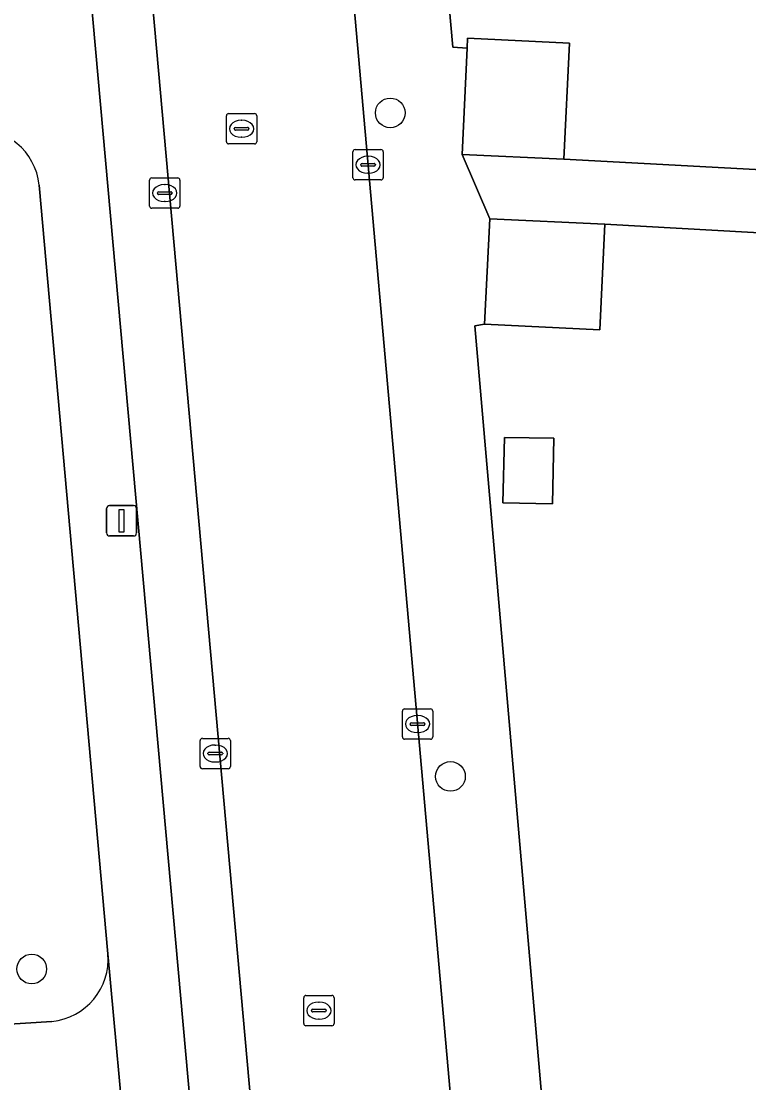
# Model space of a CAD drawing. Extents: x 162989 to 165008, y 383432 to 384338.
# Drawn here: x 164326.35 to 164350.32, y 383726.92 to 383761.91 of the extents above; entities that cross this region are included whole.
import ezdxf

# ---------------------------------------------------------------- set-up
doc = ezdxf.new("R2010")
doc.units = 0
for name, color, linetype in [('IMGEO_Boom', 7, 'Continuous'), ('IMGEO_Erf', 7, 'Continuous'), ('IMGEO_Groenvoorziening', 7, 'Continuous'), ('IMGEO_Kolk', 7, 'Continuous'), ('IMGEO_Lichtmast', 7, 'Continuous'), ('IMGEO_Pand', 7, 'Continuous'), ('IMGEO_Parkeervlak_open', 7, 'Continuous'), ('IMGEO_Rijbaan_lokaal_open', 7, 'Continuous'), ('IMGEO_Rioolput', 7, 'Continuous'), ('IMGEO_Voetpad_open', 7, 'Continuous')]:
    doc.layers.add(name, color=color, linetype=linetype)

msp = doc.modelspace()

# ---------------------------------------------------------------- linework, layer by layer
at = {"layer": 'IMGEO_Boom'}
for centre in [(164338.509, 383758.886), (164340.491, 383737.019), (164326.696, 383730.671)]:
    msp.add_circle(centre, 0.489, dxfattribs=at)
at = {"layer": 'IMGEO_Erf'}
for points in [[(164338.954, 383779.15), (164340.574, 383761.047), (164341.041, 383761.02), (164341.057, 383761.347), (164344.41, 383761.187), (164344.227, 383757.356), (164359.698, 383756.531), (164376.176, 383755.653), (164376.265, 383757.362), (164379.789, 383757.178), (164379.593, 383753.429), (164383.099, 383753.264), (164383.291, 383756.943), (164386.595, 383756.77), (164386.971, 383763.761), (164380.014, 383764.125), (164375.487, 383764.362), (164371.004, 383764.596), (164366.286, 383764.843), (164365.169, 383763.615), (164364.21, 383764.811), (164364.384, 383768.117)], [(164354.639, 383724.862), (164354.875, 383729.708), (164355.099, 383734.315), (164355.188, 383736.136), (164351.935, 383736.295), (164352.169, 383741.15), (164352.379, 383745.523), (164352.595, 383750), (164352.607, 383750.247), (164352.827, 383754.815), (164345.575, 383755.216), (164345.409, 383751.741), (164341.617, 383751.922), (164341.297, 383751.871), (164343.628, 383724.895)]]:
    msp.add_lwpolyline(points, dxfattribs=at)
msp.add_lwpolyline([(164342.22, 383746.04), (164342.27, 383748.183), (164343.9, 383748.167), (164343.85, 383746.002)], close=True, dxfattribs=at)
at = {"layer": 'IMGEO_Groenvoorziening'}
for points in [[(164329.206, 383731.171), (164326.942, 383756.509)], [(164322.135, 383756.139), (164322.28, 383754.479), (164322.738, 383751.448), (164322.865, 383750), (164323.193, 383746.256), (164322.308, 383746.183), (164322.585, 383742.85), (164323.172, 383735.2), (164323.389, 383732.594), (164323.714, 383728.686), (164325.617, 383728.832), (164327.358, 383728.944)]]:
    msp.add_lwpolyline(points, dxfattribs=at)
for centre, radius, start, end in [((164324.915, 383756.305), 2.037, 5.7447, 95.2324), ((164327.151, 383730.996), 2.063, 275.769, 4.8582)]:
    msp.add_arc(centre, radius, start, end, dxfattribs=at)
at = {"layer": 'IMGEO_Kolk'}
for p, q in [((164337.275, 383756.75), (164337.275, 383757.602)), ((164337.35, 383757.676), (164338.202, 383757.676)), ((164337.763, 383757.456), (164337.788, 383757.456)), ((164338.276, 383757.602), (164338.276, 383756.75)), ((164337.534, 383757.17), (164337.534, 383757.182)), ((164337.972, 383757.133), (164337.574, 383757.133)), ((164337.577, 383757.219), (164337.975, 383757.219)), ((164338.018, 383757.182), (164338.018, 383757.17)), ((164330.578, 383755.817), (164330.578, 383756.669)), ((164330.653, 383756.743), (164331.505, 383756.743)), ((164331.579, 383756.669), (164331.579, 383755.817)), ((164338.202, 383756.676), (164337.35, 383756.676)), ((164337.786, 383756.896), (164337.761, 383756.896)), ((164331.066, 383756.523), (164331.091, 383756.523)), ((164330.837, 383756.237), (164330.837, 383756.249)), ((164331.275, 383756.2), (164330.877, 383756.2)), ((164330.88, 383756.286), (164331.278, 383756.286)), ((164331.089, 383755.963), (164331.064, 383755.963)), ((164331.321, 383756.249), (164331.321, 383756.237)), ((164331.505, 383755.743), (164330.653, 383755.743)), ((164338.906, 383738.318), (164338.906, 383739.17)), ((164338.981, 383739.244), (164339.833, 383739.244)), ((164339.907, 383739.17), (164339.907, 383738.318)), ((164339.394, 383739.024), (164339.419, 383739.024)), ((164339.165, 383738.738), (164339.165, 383738.75)), ((164339.603, 383738.701), (164339.205, 383738.701)), ((164339.208, 383738.787), (164339.606, 383738.787)), ((164339.417, 383738.464), (164339.392, 383738.464)), ((164339.649, 383738.75), (164339.649, 383738.738)), ((164332.244, 383737.347), (164332.244, 383738.199)), ((164332.319, 383738.273), (164333.171, 383738.273)), ((164333.245, 383738.199), (164333.245, 383737.347)), ((164339.833, 383738.244), (164338.981, 383738.244)), ((164332.503, 383737.767), (164332.503, 383737.779)), ((164332.546, 383737.816), (164332.944, 383737.816)), ((164332.732, 383738.053), (164332.757, 383738.053)), ((164332.987, 383737.779), (164332.987, 383737.767)), ((164332.941, 383737.73), (164332.543, 383737.73)), ((164332.755, 383737.493), (164332.73, 383737.493)), ((164333.171, 383737.273), (164332.319, 383737.273))]:
    msp.add_line(p, q, dxfattribs=at)
for points in [[(164337.275, 383756.75), (164337.275, 383757.602)], [(164337.35, 383757.676), (164338.202, 383757.676)], [(164338.276, 383757.602), (164338.276, 383756.75)], [(164330.578, 383755.817), (164330.578, 383756.669)], [(164330.653, 383756.743), (164331.505, 383756.743)], [(164331.579, 383756.669), (164331.579, 383755.817)], [(164338.202, 383756.676), (164337.35, 383756.676)], [(164331.505, 383755.743), (164330.653, 383755.743)], [(164338.906, 383738.318), (164338.906, 383739.17)], [(164338.981, 383739.244), (164339.833, 383739.244)], [(164339.907, 383739.17), (164339.907, 383738.318)], [(164332.244, 383737.347), (164332.244, 383738.199)], [(164332.319, 383738.273), (164333.171, 383738.273)], [(164333.245, 383738.199), (164333.245, 383737.347)], [(164339.833, 383738.244), (164338.981, 383738.244)], [(164333.171, 383737.273), (164332.319, 383737.273)]]:
    msp.add_lwpolyline(points, dxfattribs=at)
for centre, radius, start, end in [((164337.352, 383757.6), 0.0765, 91.552, 178.448), ((164337.352, 383757.6), 0.0765, 91.552, 178.448), ((164338.2, 383757.6), 0.0765, 1.552, 88.448), ((164338.2, 383757.6), 0.0765, 1.552, 88.448), ((164337.574, 383757.179), 0.0403, 85.8775, 175.7526), ((164337.571, 383757.169), 0.0366, 178.938, 274.7102), ((164337.975, 383757.176), 0.043, 264.8664, 352.4533), ((164337.979, 383757.181), 0.0386, 1.7309, 96.639), ((164330.655, 383756.667), 0.0765, 91.552, 178.448), ((164330.655, 383756.667), 0.0765, 91.552, 178.448), ((164331.503, 383756.667), 0.0765, 1.552, 88.448), ((164331.503, 383756.667), 0.0765, 1.552, 88.448), ((164337.352, 383756.752), 0.0765, 181.552, 268.448), ((164337.352, 383756.752), 0.0765, 181.552, 268.448), ((164338.2, 383756.752), 0.0765, 271.552, 358.448), ((164338.2, 383756.752), 0.0765, 271.552, 358.448), ((164330.877, 383756.246), 0.0403, 85.8775, 175.7526), ((164330.874, 383756.236), 0.0366, 178.938, 274.7102), ((164331.278, 383756.243), 0.043, 264.8664, 352.4533), ((164331.282, 383756.248), 0.0386, 1.7309, 96.639), ((164330.655, 383755.819), 0.0765, 181.552, 268.448), ((164330.655, 383755.819), 0.0765, 181.552, 268.448), ((164331.503, 383755.819), 0.0765, 271.552, 358.448), ((164331.503, 383755.819), 0.0765, 271.552, 358.448), ((164338.983, 383739.168), 0.0765, 91.552, 178.448), ((164338.983, 383739.168), 0.0765, 91.552, 178.448), ((164339.831, 383739.168), 0.0765, 1.552, 88.448), ((164339.831, 383739.168), 0.0765, 1.552, 88.448), ((164339.205, 383738.747), 0.0403, 85.8775, 175.7526), ((164339.202, 383738.737), 0.0366, 178.938, 274.7102), ((164339.606, 383738.744), 0.043, 264.8664, 352.4533), ((164339.61, 383738.749), 0.0386, 1.7309, 96.639), ((164332.321, 383738.197), 0.0765, 91.552, 178.448), ((164332.321, 383738.197), 0.0765, 91.552, 178.448), ((164333.169, 383738.197), 0.0765, 1.552, 88.448), ((164333.169, 383738.197), 0.0765, 1.552, 88.448), ((164338.983, 383738.32), 0.0765, 181.552, 268.448), ((164338.983, 383738.32), 0.0765, 181.552, 268.448), ((164339.831, 383738.32), 0.0765, 271.552, 358.448), ((164339.831, 383738.32), 0.0765, 271.552, 358.448), ((164332.543, 383737.776), 0.0403, 85.8775, 175.7526), ((164332.54, 383737.766), 0.0366, 178.938, 274.7102), ((164332.944, 383737.773), 0.043, 264.8664, 352.4533), ((164332.948, 383737.778), 0.0386, 1.7309, 96.639), ((164332.321, 383737.349), 0.0765, 181.552, 268.448), ((164332.321, 383737.349), 0.0765, 181.552, 268.448), ((164333.169, 383737.349), 0.0765, 271.552, 358.448), ((164333.169, 383737.349), 0.0765, 271.552, 358.448)]:
    msp.add_arc(centre, radius, start, end, dxfattribs=at)
for centre, major_axis, ratio, start_param, end_param in [((164337.762, 383757.176), (-0.387, 0.002), 0.722429, 4.712389, 7.853982), ((164337.787, 383757.176), (-0.39, 0.002), 0.717154, 1.570796, 4.712389), ((164331.065, 383756.243), (-0.387, 0.002), 0.722429, 4.712389, 7.853982), ((164331.09, 383756.243), (-0.39, 0.002), 0.717154, 1.570796, 4.712389), ((164339.393, 383738.744), (-0.387, 0.002), 0.722429, 4.712389, 7.853982), ((164339.418, 383738.744), (-0.39, 0.002), 0.717154, 1.570796, 4.712389), ((164332.731, 383737.773), (-0.387, 0.002), 0.722429, 4.712389, 7.853982), ((164332.756, 383737.773), (-0.39, 0.002), 0.717154, 1.570796, 4.712389)]:
    msp.add_ellipse(centre, major_axis=major_axis, ratio=ratio, start_param=start_param, end_param=end_param, dxfattribs=at)
at = {"layer": 'IMGEO_Lichtmast'}
for p, q in [((164329.16, 383745.043), (164329.16, 383745.843)), ((164329.16, 383745.843), (164329.16, 383745.043)), ((164329.26, 383745.943), (164330.05, 383745.943)), ((164330.05, 383745.943), (164329.26, 383745.943)), ((164330.15, 383745.843), (164330.15, 383745.043)), ((164330.15, 383745.043), (164330.15, 383745.843)), ((164330.05, 383744.943), (164329.26, 383744.943)), ((164329.26, 383744.943), (164330.05, 383744.943))]:
    msp.add_line(p, q, dxfattribs=at)
msp.add_lwpolyline([(164329.58, 383745.818), (164329.73, 383745.818), (164329.73, 383745.068), (164329.58, 383745.068), (164329.58, 383745.818)], dxfattribs=at)
for centre, start, end in [((164329.26, 383745.843), 90, 180), ((164329.26, 383745.843), 90, 180), ((164330.05, 383745.843), 0, 90), ((164330.05, 383745.843), 360, 90), ((164329.26, 383745.043), 180, 270), ((164329.26, 383745.043), 180, 270), ((164330.05, 383745.043), 270, 0), ((164330.05, 383745.043), 270, 0)]:
    msp.add_arc(centre, 0.1, start, end, dxfattribs=at)
at = {"layer": 'IMGEO_Pand'}
for points in [[(164344.227, 383757.356), (164344.41, 383761.187), (164341.057, 383761.347), (164341.041, 383761.02), (164340.874, 383757.516)], [(164341.617, 383751.922), (164345.409, 383751.741), (164345.575, 383755.216), (164341.783, 383755.397)], [(164342.27, 383748.183), (164342.22, 383746.04), (164343.85, 383746.002), (164343.9, 383748.167)]]:
    msp.add_lwpolyline(points, close=True, dxfattribs=at)
at = {"layer": 'IMGEO_Parkeervlak_open'}
for points in [[(164334.296, 383721.992), (164328.714, 383784.472)], [(164326.822, 383783.027), (164332.18, 383723.332)]]:
    msp.add_lwpolyline(points, dxfattribs=at)
at = {"layer": 'IMGEO_Rijbaan_lokaal_open'}
msp.add_lwpolyline([(164340.843, 383722.51), (164335.426, 383783.74), (164333.897, 383800.338), (164333.77, 383801.951), (164330.069, 383844.137), (164323.505, 383843.603), (164323.537, 383843.266), (164328.513, 383787.055), (164328.714, 383784.472), (164334.296, 383721.992)], dxfattribs=at)
at = {"layer": 'IMGEO_Rioolput'}
for p, q in [((164333.109, 383757.937), (164333.109, 383758.789)), ((164333.184, 383758.863), (164334.036, 383758.863)), ((164334.11, 383758.789), (164334.11, 383757.937)), ((164333.411, 383758.406), (164333.809, 383758.406)), ((164333.597, 383758.643), (164333.622, 383758.643)), ((164333.368, 383758.357), (164333.368, 383758.369)), ((164333.806, 383758.32), (164333.408, 383758.32)), ((164333.62, 383758.083), (164333.595, 383758.083)), ((164333.852, 383758.369), (164333.852, 383758.357)), ((164334.036, 383757.863), (164333.184, 383757.863)), ((164335.656, 383728.873), (164335.656, 383729.725)), ((164335.731, 383729.799), (164336.583, 383729.799)), ((164336.657, 383729.725), (164336.657, 383728.873)), ((164336.144, 383729.579), (164336.169, 383729.579)), ((164335.915, 383729.293), (164335.915, 383729.305)), ((164336.353, 383729.256), (164335.955, 383729.256)), ((164335.958, 383729.342), (164336.356, 383729.342)), ((164336.167, 383729.019), (164336.142, 383729.019)), ((164336.399, 383729.305), (164336.399, 383729.293)), ((164336.583, 383728.799), (164335.731, 383728.799))]:
    msp.add_line(p, q, dxfattribs=at)
for points in [[(164333.109, 383757.937), (164333.109, 383758.789)], [(164333.184, 383758.863), (164334.036, 383758.863)], [(164334.11, 383758.789), (164334.11, 383757.937)], [(164334.036, 383757.863), (164333.184, 383757.863)], [(164335.656, 383728.873), (164335.656, 383729.725)], [(164335.731, 383729.799), (164336.583, 383729.799)], [(164336.657, 383729.725), (164336.657, 383728.873)], [(164336.583, 383728.799), (164335.731, 383728.799)]]:
    msp.add_lwpolyline(points, dxfattribs=at)
for centre, radius, start, end in [((164333.186, 383758.787), 0.0765, 91.552, 178.448), ((164333.186, 383758.787), 0.0765, 91.552, 178.448), ((164334.034, 383758.787), 0.0765, 1.552, 88.448), ((164334.034, 383758.787), 0.0765, 1.552, 88.448), ((164333.408, 383758.366), 0.0403, 85.8775, 175.7526), ((164333.813, 383758.368), 0.0386, 1.7309, 96.639), ((164333.405, 383758.356), 0.0366, 178.938, 274.7102), ((164333.809, 383758.363), 0.043, 264.8664, 352.4533), ((164333.186, 383757.939), 0.0765, 181.552, 268.448), ((164333.186, 383757.939), 0.0765, 181.552, 268.448), ((164334.034, 383757.939), 0.0765, 271.552, 358.448), ((164334.034, 383757.939), 0.0765, 271.552, 358.448), ((164335.733, 383729.723), 0.0765, 91.552, 178.448), ((164335.733, 383729.723), 0.0765, 91.552, 178.448), ((164336.581, 383729.723), 0.0765, 1.552, 88.448), ((164336.581, 383729.723), 0.0765, 1.552, 88.448), ((164335.955, 383729.302), 0.0403, 85.8775, 175.7526), ((164335.952, 383729.292), 0.0366, 178.938, 274.7102), ((164336.356, 383729.299), 0.043, 264.8664, 352.4533), ((164336.36, 383729.304), 0.0386, 1.7309, 96.639), ((164335.733, 383728.875), 0.0765, 181.552, 268.448), ((164335.733, 383728.875), 0.0765, 181.552, 268.448), ((164336.581, 383728.875), 0.0765, 271.552, 358.448), ((164336.581, 383728.875), 0.0765, 271.552, 358.448)]:
    msp.add_arc(centre, radius, start, end, dxfattribs=at)
for centre, major_axis, ratio, start_param, end_param in [((164333.596, 383758.363), (-0.387, 0.002), 0.722429, 4.712389, 7.853982), ((164333.621, 383758.363), (-0.39, 0.002), 0.717154, 1.570796, 4.712389), ((164336.143, 383729.299), (-0.387, 0.002), 0.722429, 4.712389, 7.853982), ((164336.168, 383729.299), (-0.39, 0.002), 0.717154, 1.570796, 4.712389)]:
    msp.add_ellipse(centre, major_axis=major_axis, ratio=ratio, start_param=start_param, end_param=end_param, dxfattribs=at)
at = {"layer": 'IMGEO_Voetpad_open'}
for points in [[(164335.426, 383783.74), (164340.843, 383722.51), (164342.034, 383722.645), (164342.337, 383719.2), (164342.448, 383717.607), (164341.251, 383717.535)], [(164332.18, 383723.332), (164326.822, 383783.027)], [(164341.297, 383751.871), (164341.617, 383751.922), (164341.783, 383755.397), (164340.874, 383757.516), (164341.041, 383761.02), (164340.574, 383761.047), (164338.954, 383779.15)], [(164326.942, 383756.509), (164329.206, 383731.171), (164329.848, 383724.119), (164330.878, 383712.471), (164332.579, 383711.897), (164332.691, 383713.886)], [(164343.628, 383724.895), (164341.297, 383751.871)], [(164329.848, 383724.119), (164329.206, 383731.171)], [(164327.358, 383728.944), (164325.617, 383728.832), (164323.714, 383728.686), (164318.321, 383728.219), (164317.108, 383728.114), (164311.807, 383727.656), (164310.033, 383727.502), (164299.434, 383726.585), (164297.449, 383726.414), (164293.717, 383726.091), (164288.082, 383725.692), (164279.54, 383724.925), (164259.704, 383723.144), (164255.689, 383722.784), (164255.809, 383721.266), (164255.931, 383719.721), (164265.394, 383720.47), (164323.878, 383725.736)]]:
    msp.add_lwpolyline(points, dxfattribs=at)
msp.add_lwpolyline([(164359.698, 383756.531), (164344.227, 383757.356), (164340.874, 383757.516), (164341.783, 383755.397), (164345.575, 383755.216), (164352.827, 383754.815), (164359.563, 383754.492)], close=True, dxfattribs=at)
for centre, radius, start, end in [((164324.915, 383756.305), 2.037, 5.7447, 95.2324), ((164327.151, 383730.996), 2.063, 275.769, 4.8582)]:
    msp.add_arc(centre, radius, start, end, dxfattribs=at)

doc.saveas('drawing.dxf')
